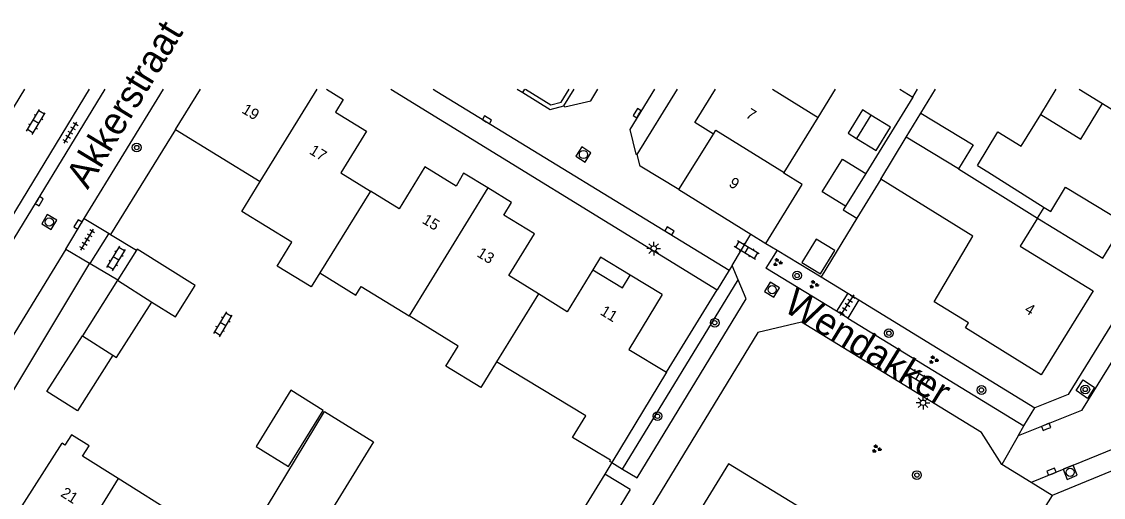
# Model space of a CAD drawing. Extents: x 136000 to 141000, y 400494 to 402006.
# Drawn here: x 137911.7 to 138010.6, y 401962.7 to 402006.2 of the extents above; entities that cross this region are included whole.
import ezdxf

# ---------------------------------------------------------------- set-up
doc = ezdxf.new("R2010")
doc.units = 0
for name, color, linetype in [('gg-afsc-erfafscheiding', 7, 'Continuous'), ('gg-afsc-muur', 7, 'Continuous'), ('gg-anno-huisnummerreeks BGT', 7, 'Continuous'), ('gg-anno-openbare ruimte label', 7, 'Continuous'), ('gg-bbg-bijgebouw', 7, 'Continuous'), ('gg-bbg-gedigitaliseerde bebouwing', 7, 'Continuous'), ('gg-bbg-gedigitaliseerde bijgebouw', 7, 'Continuous'), ('gg-bbg-hoofdgebouw', 7, 'Continuous'), ('gg-bbg-luifel en loopbrug', 7, 'Continuous'), ('gg-bbg-onder overbouw', 7, 'Continuous'), ('gg-bbg-pand overbouw', 7, 'Continuous'), ('gg-bbg-tussenscheiding', 7, 'Continuous'), ('gg-knt-verharding', 7, 'Continuous'), ('gg-knt-verharding nz', 7, 'Continuous'), ('gt-grn-groengrens', 7, 'Continuous'), ('gt-grn-weggrens', 7, 'Continuous'), ('gt-symb-boom', 7, 'Continuous'), ('gt-symb-groenvak', 7, 'Continuous'), ('gt-symb-klinker verharding', 7, 'Continuous'), ('gt-symb-kolk', 7, 'Continuous'), ('gt-symb-lichtmast', 7, 'Continuous'), ('gt-symb-rioolschacht', 7, 'Continuous'), ('gt-symb-tegel verharding', 7, 'Continuous')]:
    doc.layers.add(name, color=color, linetype=linetype)

# ---------------------------------------------------------------- blocks, each defined once
blk = doc.blocks.new('gt0-LMAST')
at = {"layer": 'gt-symb-lichtmast'}
for p, q in [((-0.182, 0.173), (-0.447, 0.438)), ((-0.005, 0.246), (-0.005, 0.621)), ((0.172, 0.173), (0.437, 0.438)), ((-0.255, -0.004), (-0.63, -0.004)), ((-0.182, -0.181), (-0.447, -0.446)), ((-0.005, -0.254), (-0.005, -0.629)), ((0.437, -0.446), (0.172, -0.181)), ((0.245, -0.004), (0.62, -0.004))]:
    blk.add_line(p, q, dxfattribs=at)
blk.add_circle((-0.005, -0.004), 0.25, dxfattribs=at)
blk = doc.blocks.new('gt0-KOLK')
at = {"layer": 'gt-symb-kolk'}
blk.add_lwpolyline([(0, 0), (0.375, 0), (0.375, 0.4), (-0.375, 0.4), (-0.375, 0), (0, 0)], dxfattribs=at)
blk = doc.blocks.new('gt0-RS')
at = {"layer": 'gt-symb-rioolschacht'}
blk.add_lwpolyline([(-0.5, -0.5), (0.5, -0.5), (0.5, 0.5), (-0.5, 0.5)], close=True, dxfattribs=at)
blk.add_circle((0, 0), 0.375, dxfattribs=at)
blk = doc.blocks.new('gt0-GRVAK')
at = {"layer": 'gt-symb-groenvak'}
for p, q in [((-0.11, 0.189), (-0.228, 0.24)), ((-0.182, 0.153), (0.088, 0.153)), ((-0.091, 0.211), (-0.156, 0.322)), ((-0.047, 0.214), (-0.047, 0.393)), ((-0.004, 0.211), (0.061, 0.322)), ((0.015, 0.189), (0.133, 0.24)), ((0.262, -0.052), (0.197, 0.059)), ((0.305, -0.049), (0.305, 0.13)), ((0.349, -0.052), (0.414, 0.059)), ((-0.245, -0.228), (-0.363, -0.177)), ((-0.318, -0.264), (-0.047, -0.264)), ((-0.226, -0.206), (-0.291, -0.095)), ((-0.183, -0.203), (-0.183, -0.024)), ((-0.139, -0.206), (-0.074, -0.095)), ((-0.12, -0.228), (-0.002, -0.177)), ((0.243, -0.074), (0.125, -0.023)), ((0.17, -0.11), (0.441, -0.11)), ((0.368, -0.074), (0.486, -0.023))]:
    blk.add_line(p, q, dxfattribs=at)
blk = doc.blocks.new('gt0-BOOM')
at = {"layer": 'gt-symb-boom'}
for radius in [0.4, 0.2]:
    blk.add_circle((0, 0), radius, dxfattribs=at)
blk = doc.blocks.new('gt0-KL1')
at = {"layer": 'gt-symb-klinker verharding'}
for p, q in [((-1.15, 0.3), (1.15, 0.3)), ((-1, -0.3), (-1, 0.3)), ((-0.5, 0.3), (-0.5, 0.45)), ((0, -0.3), (0, 0.3)), ((0.5, 0.3), (0.5, 0.45)), ((1, -0.3), (1, 0.3)), ((-1.15, -0.3), (1.15, -0.3)), ((-0.5, -0.45), (-0.5, -0.3)), ((0.5, -0.45), (0.5, -0.3))]:
    blk.add_line(p, q, dxfattribs=at)
blk = doc.blocks.new('gt0-TEG1')
at = {"layer": 'gt-symb-tegel verharding'}
for p, q in [((-1.125, 0), (1.125, 0)), ((-0.9, -0.25), (-0.9, 0.25)), ((-0.45, -0.25), (-0.45, 0.25)), ((0, -0.25), (0, 0.25)), ((0.45, -0.25), (0.45, 0.25)), ((0.9, -0.25), (0.9, 0.25))]:
    blk.add_line(p, q, dxfattribs=at)

msp = doc.modelspace()

# ---------------------------------------------------------------- linework, layer by layer
at = {"layer": 'gg-afsc-erfafscheiding'}
for p, q in [((137993.136, 401999.268), (137988.841, 401992.309)), ((137987.003, 401989.33), (137986.791, 401988.986)), ((137986.791, 401988.986), (137988.038, 401988.216)), ((137984.775, 401982.87), (137987.2, 401981.384)), ((137970.636, 401974.153), (137975.276, 401981.678)), ((137987.2, 401981.384), (137988.215, 401980.763)), ((137988.215, 401980.763), (138004.303, 401970.922)), ((138005.868, 401962.913), (137998.994, 401951.961))]:
    msp.add_line(p, q, dxfattribs=at)
at = {"layer": 'gg-afsc-muur'}
for p, q in [((137993.88, 401997.828), (137995.211, 402000)), ((137925.805, 401996.33), (137919.86, 401986.747)), ((137990.224, 401991.798), (137988.038, 401988.216)), ((137988.038, 401988.216), (137984.775, 401982.87)), ((137919.86, 401986.747), (137922.234, 401985.313)), ((137979.708, 401985.923), (137980.749, 401985.296)), ((137980.749, 401985.296), (137984.775, 401982.87)), ((137965.648, 401965.916), (137965.005, 401964.868)), ((137965.005, 401964.868), (137956.89, 401951.635))]:
    msp.add_line(p, q, dxfattribs=at)
at = {"layer": 'gg-bbg-bijgebouw'}
for p, q in [((137922.234, 401985.313), (137920.517, 401982.601)), ((137922.296, 401985.411), (137922.234, 401985.313)), ((137920.498, 401982.571), (137917.28, 401977.49)), ((137920.517, 401982.601), (137920.498, 401982.571)), ((137917.28, 401977.49), (137920.073, 401975.723)), ((137920.073, 401975.723), (137920.41, 401975.51))]:
    msp.add_line(p, q, dxfattribs=at)
at = {"layer": 'gg-bbg-gedigitaliseerde bebouwing'}
for p, q in [((137984.503, 401997.431), (137986.087, 402000)), ((137981.407, 401992.411), (137984.503, 401997.431)), ((137925.805, 401996.33), (137933.536, 401991.589)), ((137990.224, 401991.798), (137992.537, 401995.614)), ((137997.307, 401992.723), (138004.54, 401988.24)), ((137963.261, 401970.179), (137955.115, 401975.114)), ((137932.282, 401958.786), (137939.394, 401970.575))]:
    msp.add_line(p, q, dxfattribs=at)
for points in [[(137979.708, 401985.923), (137983.053, 401991.292), (137981.361, 401992.336), (137981.407, 401992.411)], [(137938.964, 401983.225), (137938.178, 401981.952), (137935.087, 401983.861), (137936.424, 401986.027), (137931.847, 401988.853), (137933.536, 401991.589)], [(137938.964, 401983.225), (137942.262, 401981.189), (137942.762, 401982), (137947.125, 401979.307)], [(137955.115, 401975.114), (137953.67, 401972.773), (137950.5, 401974.73), (137951.614, 401976.535), (137947.125, 401979.307)], [(137939.394, 401970.575), (137943.893, 401967.797), (137938.088, 401958.396), (137944.07, 401954.702), (137943.035, 401953.032)]]:
    msp.add_lwpolyline(points, dxfattribs=at)
at = {"layer": 'gg-bbg-gedigitaliseerde bijgebouw'}
for p, q in [((137991.95, 402000), (137993.136, 401999.268)), ((137993.136, 401999.268), (137993.588, 402000)), ((137992.537, 401995.614), (137993.88, 401997.828)), ((137989.309, 401997.638), (137987.997, 401995.51)), ((137988.841, 401992.309), (137987.003, 401989.33)), ((137920.41, 401975.51), (137923.618, 401980.572))]:
    msp.add_line(p, q, dxfattribs=at)
for points in [[(137993.88, 401997.828), (137998.65, 401994.937), (137997.307, 401992.723)], [(137987.997, 401995.51), (137989.784, 401994.408), (137991.097, 401996.535), (137989.309, 401997.638)], [(137987.003, 401989.33), (137984.876, 401990.643), (137986.714, 401993.622), (137988.841, 401992.309)], [(137984.71, 401983.145), (137986.023, 401985.273), (137984.321, 401986.323), (137983.008, 401984.195), (137984.71, 401983.145)], [(137923.618, 401980.572), (137925.789, 401979.21), (137927.59, 401982.088), (137922.296, 401985.411)], [(137933.145, 401967.384), (137936.116, 401965.55), (137939.278, 401970.672), (137936.327, 401972.538), (137933.145, 401967.384)]]:
    msp.add_lwpolyline(points, dxfattribs=at)
at = {"layer": 'gg-bbg-hoofdgebouw'}
for p, q in [((137925.805, 401996.33), (137928.062, 402000)), ((137973.454, 401997.316), (137975.114, 402000)), ((137971.782, 401990.842), (137974.937, 401995.895)), ((137999.064, 401993.046), (138000, 401992.455)), ((138000, 401992.455), (138005.135, 401989.212)), ((137971.782, 401990.842), (137978.351, 401986.765)), ((137978.351, 401986.765), (137979.708, 401985.923)), ((137970.256, 401981.246), (137967.336, 401983.024)), ((137970.636, 401974.153), (137965.648, 401965.916))]:
    msp.add_line(p, q, dxfattribs=at)
for points in [[(137939.594, 402000), (137941.117, 401999.065), (137940.416, 401997.924), (137943.239, 401996.189), (137940.89, 401992.368), (137943.591, 401990.708)], [(138004.837, 401997.686), (138008.5, 401995.446), (138010.488, 401998.688)], [(138010.488, 401998.688), (138017.457, 401994.378), (138013.17, 401987.373)], [(137999.064, 401993.046), (138000.922, 401996.113), (138003.039, 401994.797), (138004.837, 401997.686)], [(137974.937, 401995.895), (137973.245, 401996.977), (137973.454, 401997.316)], [(137954.309, 401990.987), (137952.112, 401992.327), (137951.425, 401991.163), (137948.581, 401992.905), (137946.233, 401989.084), (137943.591, 401990.708)], [(137995.11, 401980.599), (137998.622, 401986.587), (137990.224, 401991.798)], [(137958.953, 401981.308), (137956.252, 401982.991), (137958.576, 401986.785), (137955.773, 401988.516), (137956.471, 401989.668), (137954.309, 401990.987)], [(138005.135, 401989.212), (138005.745, 401988.827), (138007.106, 401991.054), (138012.473, 401987.796)], [(138004.54, 401988.24), (138002.967, 401985.688), (138009.607, 401981.595), (138004.876, 401973.921), (138002.46, 401975.411)], [(137963.916, 401983.506), (137961.584, 401979.669), (137958.953, 401981.308)], [(137970.256, 401981.246), (137967.215, 401976.225), (137970.636, 401974.153)], [(138002.46, 401975.411), (137997.953, 401978.202), (137998.237, 401978.662), (137995.11, 401980.599)], [(137965.648, 401965.916), (137965.468, 401966.025), (137965.525, 401966.119), (137962.069, 401968.212), (137963.261, 401970.179)], [(137920.545, 401964.46), (137917.296, 401966.499), (137917.891, 401967.446), (137916.282, 401968.451), (137915.689, 401967.507), (137915.43, 401967.67)], [(137916.516, 401957.947), (137911.31, 401961.21), (137915.43, 401967.67)], [(137926.217, 401955.384), (137929.015, 401959.8), (137926.375, 401961.473), (137926.07, 401960.991), (137920.545, 401964.46)]]:
    msp.add_lwpolyline(points, dxfattribs=at)
at = {"layer": 'gg-bbg-luifel en loopbrug'}
for p, q in [((138004.837, 401997.686), (138006.252, 402000)), ((138008.342, 402000), (138010.488, 401998.688)), ((138004.54, 401988.24), (138005.135, 401989.212))]:
    msp.add_line(p, q, dxfattribs=at)
for points in [[(137989.309, 401997.638), (137988.544, 401998.11), (137987.231, 401995.983), (137987.997, 401995.51)], [(138004.54, 401988.24), (138010.512, 401984.588), (138012.473, 401987.796)], [(137920.073, 401975.723), (137916.835, 401970.624), (137914.023, 401972.41), (137917.28, 401977.49)]]:
    msp.add_lwpolyline(points, dxfattribs=at)
at = {"layer": 'gg-bbg-onder overbouw'}
msp.add_lwpolyline([(137963.916, 401983.506), (137966.624, 401981.867), (137967.336, 401983.024)], dxfattribs=at)
at = {"layer": 'gg-bbg-pand overbouw'}
msp.add_lwpolyline([(137967.336, 401983.024), (137964.63, 401984.683), (137963.916, 401983.506)], dxfattribs=at)
at = {"layer": 'gg-bbg-tussenscheiding'}
for p, q in [((137933.536, 401991.589), (137938.729, 402000)), ((137980.337, 402000), (137984.503, 401997.431)), ((137997.307, 401992.723), (137992.537, 401995.614)), ((137954.309, 401990.987), (137947.125, 401979.307)), ((137943.591, 401990.708), (137938.964, 401983.225)), ((137920.498, 401982.571), (137923.618, 401980.572)), ((137958.953, 401981.308), (137955.115, 401975.114)), ((137920.545, 401964.46), (137916.516, 401957.947))]:
    msp.add_line(p, q, dxfattribs=at)
msp.add_lwpolyline([(137974.937, 401995.895), (137975.165, 401996.261), (137981.407, 401992.411)], dxfattribs=at)
at = {"layer": 'gg-knt-verharding'}
for p, q in [((137901.484, 401970.688), (137919.351, 402000)), ((137906.455, 401990.875), (137912.025, 402000)), ((137910.779, 401988.241), (137917.944, 402000)), ((137917.45, 401988.193), (137924.692, 402000)), ((137945.467, 402000), (137975.276, 401981.678)), ((137957.011, 402000), (137957.509, 401999.694)), ((137957.509, 401999.694), (137957.688, 402000)), ((137961.269, 401998.481), (137962.212, 402000)), ((137967.954, 401994.043), (137971.65, 402000)), ((137915.774, 401985.411), (137917.45, 401988.193)), ((137917.45, 401988.193), (137919.716, 401986.833)), ((137918.002, 401984.091), (137919.703, 401986.811)), ((137919.716, 401986.833), (137919.703, 401986.811)), ((137919.716, 401986.833), (137919.86, 401986.747)), ((137915.774, 401985.411), (137903.433, 401965.271)), ((137915.774, 401985.411), (137917.937, 401984.13)), ((137980.749, 401985.296), (137979.733, 401983.66)), ((137918.002, 401984.091), (137917.937, 401984.13)), ((137918.002, 401984.091), (137920.517, 401982.601)), ((137976.63, 401983.901), (137976.382, 401983.494)), ((137977.18, 401982.595), (137976.63, 401983.901)), ((137976.382, 401983.494), (137975.276, 401981.678)), ((137986.188, 401979.724), (137979.733, 401983.66)), ((137987.2, 401981.384), (137986.188, 401979.724)), ((137988.215, 401980.763), (137987.203, 401979.103)), ((137987.203, 401979.103), (137986.188, 401979.724)), ((137987.203, 401979.103), (138003.278, 401969.267)), ((138003.278, 401969.267), (138004.303, 401970.922)), ((137965.648, 401965.916), (137966.634, 401965.315)), ((137966.634, 401965.315), (137967.956, 401964.509)), ((138003.96, 401964.09), (138001.292, 401965.735)), ((137967.316, 401963.459), (137965.005, 401964.868)), ((138005.868, 401962.913), (138003.96, 401964.09)), ((137967.316, 401963.459), (137953.161, 401940.234))]:
    msp.add_line(p, q, dxfattribs=at)
for points in [[(137957.509, 401999.694), (137960.011, 401998.156), (137961.269, 401998.481)], [(137961.269, 401998.481), (137961.364, 401998.393), (137963.726, 401998.954), (137964.374, 402000)], [(137969.543, 402000), (137967.282, 401996.341), (137967.833, 401994.074), (137967.954, 401994.043)], [(138021.744, 401995.379), (138007.334, 401972.126), (138004.303, 401970.922)], [(137971.782, 401990.842), (137968.225, 401992.965), (137967.954, 401994.043)], [(138028.304, 401990.804), (138012.766, 401965.722), (138005.868, 401962.913)], [(137967.956, 401964.509), (137977.915, 401980.849), (137977.18, 401982.595)], [(138001.292, 401965.735), (137999.417, 401968.663), (137982.965, 401978.74), (137979.002, 401977.791), (137967.794, 401959.409)], [(138008.072, 401972.485), (138008.72, 401973.481), (138009.755, 401972.762), (138009.107, 401971.765), (138008.072, 401972.485)]]:
    msp.add_lwpolyline(points, dxfattribs=at)
at = {"layer": 'gg-knt-verharding nz'}
for p, q in [((137949.316, 402000), (137949.668, 401999.784)), ((137949.668, 401999.784), (137976.382, 401983.494)), ((138002.767, 401968.369), (138003.278, 401969.267))]:
    msp.add_line(p, q, dxfattribs=at)
for points in [[(138024.361, 401996.148), (138008.55, 401970.669), (138002.767, 401968.369)], [(138028.101, 401993.854), (138011.568, 401967.185), (138003.96, 401964.09)]]:
    msp.add_lwpolyline(points, dxfattribs=at)
at = {"layer": 'gt-grn-groengrens'}
for p, q in [((137961.014, 401998.828), (137961.741, 402000)), ((137917.937, 401984.13), (137905.762, 401963.871)), ((137966.634, 401965.315), (137977.18, 401982.595))]:
    msp.add_line(p, q, dxfattribs=at)
for points in [[(137957.776, 402000), (137960.076, 401998.586), (137961.014, 401998.828)], [(137998.994, 401951.961), (137976.32, 401965.787), (137971.146, 401957.37)]]:
    msp.add_lwpolyline(points, dxfattribs=at)
at = {"layer": 'gt-grn-weggrens'}
for p, q in [((137976.63, 401983.901), (137978.351, 401986.765)), ((138002.767, 401968.369), (138001.292, 401965.735))]:
    msp.add_line(p, q, dxfattribs=at)

# ---------------------------------------------------------------- block references
at = {"layer": 'gt-symb-boom'}
for p in [(137922.246, 401994.679), (137982.573, 401982.989), (137975.053, 401978.684), (137990.96, 401977.725), (138008.903, 401972.589), (137999.415, 401972.539), (137969.822, 401970.144)]:
    msp.add_blockref('gt0-BOOM', p, dxfattribs=at)
at = {"layer": 'gt-symb-boom', "rotation": -62.66592414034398}
msp.add_blockref('gt0-BOOM', (137993.522, 401964.769), dxfattribs=at)
at = {"layer": 'gt-symb-groenvak'}
for p in [(137980.775, 401984.191), (137984.093, 401982.174), (137995.033, 401975.295), (137989.824, 401967.166)]:
    msp.add_blockref('gt0-GRVAK', p, dxfattribs=at)
at = {"layer": 'gt-symb-klinker verharding'}
for p, rotation in [((137913.041, 401997.017), 58.996932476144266), ((137977.954, 401985.314), 149.12470831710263), ((137920.365, 401984.545), 58.741514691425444), ((137930.132, 401978.54), 58.99693247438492), ((137993.553, 401973.762), 149.0755409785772)]:
    msp.add_blockref('gt0-KL1', p, dxfattribs=dict(at, rotation=rotation))
at = {"layer": 'gt-symb-kolk'}
for p, rotation in [((137968.131, 401997.713), 58.27993988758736), ((137954.144, 401997.039), -31.543673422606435), ((137913.178, 401989.888), -121.38612476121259), ((137917.055, 401987.549), 58.45632657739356), ((137970.805, 401986.891), -31.34847194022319), ((138005.395, 401968.986), 22.024845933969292), ((138005.897, 401964.889), 22.024845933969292)]:
    msp.add_blockref('gt0-KOLK', p, dxfattribs=dict(at, rotation=rotation))
at = {"layer": 'gt-symb-lichtmast'}
for p in [(137969.479, 401985.455), (137994.088, 401971.377)]:
    msp.add_blockref('gt0-LMAST', p, dxfattribs=at)
at = {"layer": 'gt-symb-rioolschacht'}
for p, rotation in [((137963.057, 401994.044), -32.29094835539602), ((137914.257, 401987.88), -120.07902586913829), ((137980.293, 401981.7), -121.38612476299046), ((138007.523, 401965.022), 22.20564333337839)]:
    msp.add_blockref('gt0-RS', p, dxfattribs=dict(at, rotation=rotation))
at = {"layer": 'gt-symb-tegel verharding'}
for p, rotation in [((137916.208, 401996.028), 58.996932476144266), ((137917.725, 401986.262), 58.996932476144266), ((137987.171, 401980.283), 55.96047544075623)]:
    msp.add_blockref('gt0-TEG1', p, dxfattribs=dict(at, rotation=rotation))

# ---------------------------------------------------------------- texts
at = {"layer": 'gg-anno-huisnummerreeks BGT'}
for s, rotation, p in [('19', 328.9, (137931.771, 401997.901)), ('7', 328.2, (137977.804, 401997.484)), ('17', 328.4, (137937.938, 401994.165)), ('9', 328, (137976.261, 401991.196)), ('15', 328.5, (137948.248, 401987.833)), ('13', 328.3, (137953.247, 401984.786)), ('11', 328.7, (137964.513, 401979.474)), ('4', 328.3, (138003.274, 401979.686)), ('21', 327.9, (137915.22, 401962.89))]:
    msp.add_text(s, height=1, rotation=rotation, dxfattribs=at).set_placement(p)
at = {"layer": 'gg-anno-openbare ruimte label'}
for s, rotation, p in [('Akkerstraat', 58.7, (137917.766, 401990.779)), ('Wendakker', 328.5, (137981.204, 401979.834))]:
    msp.add_text(s, height=2.5, rotation=rotation, dxfattribs=at).set_placement(p)

doc.saveas('drawing.dxf')
